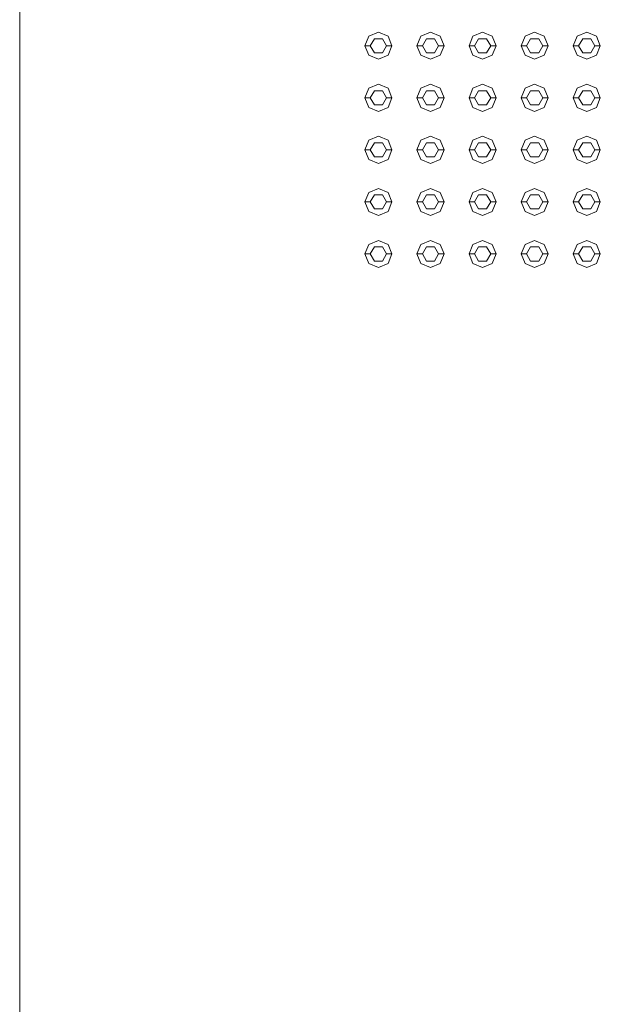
# Model space of a CAD drawing. Header units: millimetres. Extents: x 2 to 902, y -447 to 199.
# Tile 801 of 1056: x 12.23 to 13.3, y 186.06 to 187.87. Entities that reach past the tile are written whole.
import ezdxf

# ---------------------------------------------------------------- set-up
doc = ezdxf.new("R2010")
doc.units = ezdxf.units.MM
doc.header["$MEASUREMENT"] = 0
doc.layers.add('IFC-Elemento construtivo genérico-Contorno', color=253, linetype='Continuous', lineweight=5)
doc.layers.add('IFC-Laje-Contorno', color=134, linetype='Continuous', lineweight=5)

msp = doc.modelspace()

# ---------------------------------------------------------------- linework, layer by layer
at = {"layer": 'IFC-Elemento construtivo genérico-Contorno', "color": 7, "lineweight": 5}
for p, q in [((12.8628, 187.8254), (12.8701, 187.843)), ((12.8701, 187.843), (12.8878, 187.8504)), ((12.8728, 187.8254), (12.8803, 187.8383)), ((12.8803, 187.8383), (12.8953, 187.8383)), ((12.8878, 187.8504), (12.9055, 187.843)), ((12.8953, 187.8383), (12.9028, 187.8254)), ((12.9055, 187.843), (12.9128, 187.8254)), ((12.9588, 187.8254), (12.9661, 187.843)), ((12.9661, 187.843), (12.9838, 187.8504)), ((12.9688, 187.8254), (12.9763, 187.8383)), ((12.9763, 187.8383), (12.9913, 187.8383)), ((12.9838, 187.8504), (13.0015, 187.843)), ((12.9913, 187.8383), (12.9988, 187.8254)), ((13.0015, 187.843), (13.0088, 187.8254)), ((13.0548, 187.8254), (13.0621, 187.843)), ((13.0621, 187.843), (13.0798, 187.8504)), ((13.0648, 187.8254), (13.0723, 187.8383)), ((13.0723, 187.8383), (13.0873, 187.8383)), ((13.0798, 187.8504), (13.0975, 187.843)), ((13.0873, 187.8383), (13.0948, 187.8254)), ((13.0975, 187.843), (13.1048, 187.8254)), ((13.1508, 187.8254), (13.1581, 187.843)), ((13.1581, 187.843), (13.1758, 187.8504)), ((13.1608, 187.8254), (13.1683, 187.8383)), ((13.1683, 187.8383), (13.1833, 187.8383)), ((13.1758, 187.8504), (13.1935, 187.843)), ((13.1833, 187.8383), (13.1908, 187.8254)), ((13.1935, 187.843), (13.2008, 187.8254)), ((13.2468, 187.8254), (13.2541, 187.843)), ((13.2541, 187.843), (13.2718, 187.8504)), ((13.2568, 187.8254), (13.2643, 187.8383)), ((13.2643, 187.8383), (13.2793, 187.8383)), ((13.2718, 187.8504), (13.2895, 187.843)), ((13.2793, 187.8383), (13.2868, 187.8254)), ((13.2895, 187.843), (13.2968, 187.8254)), ((12.8628, 187.8254), (12.8728, 187.8254)), ((12.8628, 187.8254), (12.8701, 187.8077)), ((12.8728, 187.8254), (12.8803, 187.8124)), ((12.8953, 187.8124), (12.9028, 187.8254)), ((12.9028, 187.8254), (12.9128, 187.8254)), ((12.9055, 187.8077), (12.9128, 187.8254)), ((12.9588, 187.8254), (12.9688, 187.8254)), ((12.9588, 187.8254), (12.9661, 187.8077)), ((12.9688, 187.8254), (12.9763, 187.8124)), ((12.9913, 187.8124), (12.9988, 187.8254)), ((12.9988, 187.8254), (13.0088, 187.8254)), ((13.0015, 187.8077), (13.0088, 187.8254)), ((13.0548, 187.8254), (13.0648, 187.8254)), ((13.0548, 187.8254), (13.0621, 187.8077)), ((13.0648, 187.8254), (13.0723, 187.8124)), ((13.0873, 187.8124), (13.0948, 187.8254)), ((13.0948, 187.8254), (13.1048, 187.8254)), ((13.0975, 187.8077), (13.1048, 187.8254)), ((13.1508, 187.8254), (13.1608, 187.8254)), ((13.1508, 187.8254), (13.1581, 187.8077)), ((13.1608, 187.8254), (13.1683, 187.8124)), ((13.1833, 187.8124), (13.1908, 187.8254)), ((13.1908, 187.8254), (13.2008, 187.8254)), ((13.1935, 187.8077), (13.2008, 187.8254)), ((13.2468, 187.8254), (13.2568, 187.8254)), ((13.2468, 187.8254), (13.2541, 187.8077)), ((13.2568, 187.8254), (13.2643, 187.8124)), ((13.2793, 187.8124), (13.2868, 187.8254)), ((13.2868, 187.8254), (13.2968, 187.8254)), ((13.2895, 187.8077), (13.2968, 187.8254)), ((12.8701, 187.8077), (12.8878, 187.8004)), ((12.8803, 187.8124), (12.8953, 187.8124)), ((12.8878, 187.8004), (12.9055, 187.8077)), ((12.9661, 187.8077), (12.9838, 187.8004)), ((12.9763, 187.8124), (12.9913, 187.8124)), ((12.9838, 187.8004), (13.0015, 187.8077)), ((13.0621, 187.8077), (13.0798, 187.8004)), ((13.0723, 187.8124), (13.0873, 187.8124)), ((13.0798, 187.8004), (13.0975, 187.8077)), ((13.1581, 187.8077), (13.1758, 187.8004)), ((13.1683, 187.8124), (13.1833, 187.8124)), ((13.1758, 187.8004), (13.1935, 187.8077)), ((13.2541, 187.8077), (13.2718, 187.8004)), ((13.2643, 187.8124), (13.2793, 187.8124)), ((13.2718, 187.8004), (13.2895, 187.8077)), ((12.8628, 187.7293), (12.8701, 187.747)), ((12.8701, 187.747), (12.8878, 187.7543)), ((12.8728, 187.7293), (12.8803, 187.7423)), ((12.8803, 187.7423), (12.8953, 187.7423)), ((12.8878, 187.7543), (12.9055, 187.747)), ((12.8953, 187.7423), (12.9028, 187.7293)), ((12.9055, 187.747), (12.9128, 187.7293)), ((12.9588, 187.7293), (12.9661, 187.747)), ((12.9661, 187.747), (12.9838, 187.7543)), ((12.9688, 187.7293), (12.9763, 187.7423)), ((12.9763, 187.7423), (12.9913, 187.7423)), ((12.9838, 187.7543), (13.0015, 187.747)), ((12.9913, 187.7423), (12.9988, 187.7293)), ((13.0015, 187.747), (13.0088, 187.7293)), ((13.0548, 187.7293), (13.0621, 187.747)), ((13.0621, 187.747), (13.0798, 187.7543)), ((13.0648, 187.7293), (13.0723, 187.7423)), ((13.0723, 187.7423), (13.0873, 187.7423)), ((13.0798, 187.7543), (13.0975, 187.747)), ((13.0873, 187.7423), (13.0948, 187.7293)), ((13.0975, 187.747), (13.1048, 187.7293)), ((13.1508, 187.7293), (13.1581, 187.747)), ((13.1581, 187.747), (13.1758, 187.7543)), ((13.1608, 187.7293), (13.1683, 187.7423)), ((13.1683, 187.7423), (13.1833, 187.7423)), ((13.1758, 187.7543), (13.1935, 187.747)), ((13.1833, 187.7423), (13.1908, 187.7293)), ((13.1935, 187.747), (13.2008, 187.7293)), ((13.2468, 187.7293), (13.2541, 187.747)), ((13.2541, 187.747), (13.2718, 187.7543)), ((13.2568, 187.7293), (13.2643, 187.7423)), ((13.2643, 187.7423), (13.2793, 187.7423)), ((13.2718, 187.7543), (13.2895, 187.747)), ((13.2793, 187.7423), (13.2868, 187.7293)), ((13.2895, 187.747), (13.2968, 187.7293)), ((12.8628, 187.7293), (12.8728, 187.7293)), ((12.8628, 187.7293), (12.8701, 187.7117)), ((12.8728, 187.7293), (12.8803, 187.7164)), ((12.8953, 187.7164), (12.9028, 187.7293)), ((12.9028, 187.7293), (12.9128, 187.7293)), ((12.9055, 187.7117), (12.9128, 187.7293)), ((12.9588, 187.7293), (12.9688, 187.7293)), ((12.9588, 187.7293), (12.9661, 187.7117)), ((12.9688, 187.7293), (12.9763, 187.7164)), ((12.9913, 187.7164), (12.9988, 187.7293)), ((12.9988, 187.7293), (13.0088, 187.7293)), ((13.0015, 187.7117), (13.0088, 187.7293)), ((13.0548, 187.7293), (13.0648, 187.7293)), ((13.0548, 187.7293), (13.0621, 187.7117)), ((13.0648, 187.7293), (13.0723, 187.7164)), ((13.0873, 187.7164), (13.0948, 187.7293)), ((13.0948, 187.7293), (13.1048, 187.7293)), ((13.0975, 187.7117), (13.1048, 187.7293)), ((13.1508, 187.7293), (13.1608, 187.7293)), ((13.1508, 187.7293), (13.1581, 187.7117)), ((13.1608, 187.7293), (13.1683, 187.7164)), ((13.1833, 187.7164), (13.1908, 187.7293)), ((13.1908, 187.7293), (13.2008, 187.7293)), ((13.1935, 187.7117), (13.2008, 187.7293)), ((13.2468, 187.7293), (13.2568, 187.7293)), ((13.2468, 187.7293), (13.2541, 187.7117)), ((13.2568, 187.7293), (13.2643, 187.7164)), ((13.2793, 187.7164), (13.2868, 187.7293)), ((13.2868, 187.7293), (13.2968, 187.7293)), ((13.2895, 187.7117), (13.2968, 187.7293)), ((12.8701, 187.7117), (12.8878, 187.7043)), ((12.8803, 187.7164), (12.8953, 187.7164)), ((12.8878, 187.7043), (12.9055, 187.7117)), ((12.9661, 187.7117), (12.9838, 187.7043)), ((12.9763, 187.7164), (12.9913, 187.7164)), ((12.9838, 187.7043), (13.0015, 187.7117)), ((13.0621, 187.7117), (13.0798, 187.7043)), ((13.0723, 187.7164), (13.0873, 187.7164)), ((13.0798, 187.7043), (13.0975, 187.7117)), ((13.1581, 187.7117), (13.1758, 187.7043)), ((13.1683, 187.7164), (13.1833, 187.7164)), ((13.1758, 187.7043), (13.1935, 187.7117)), ((13.2541, 187.7117), (13.2718, 187.7043)), ((13.2643, 187.7164), (13.2793, 187.7164)), ((13.2718, 187.7043), (13.2895, 187.7117)), ((12.8701, 187.651), (12.8878, 187.6584)), ((12.8878, 187.6584), (12.9055, 187.651)), ((12.9661, 187.651), (12.9838, 187.6584)), ((12.9838, 187.6584), (13.0015, 187.651)), ((13.0621, 187.651), (13.0798, 187.6584)), ((13.0798, 187.6584), (13.0975, 187.651)), ((13.1581, 187.651), (13.1758, 187.6584)), ((13.1758, 187.6584), (13.1935, 187.651)), ((13.2541, 187.651), (13.2718, 187.6584)), ((13.2718, 187.6584), (13.2895, 187.651)), ((12.8628, 187.6334), (12.8701, 187.651)), ((12.8628, 187.6334), (12.8728, 187.6334)), ((12.8628, 187.6334), (12.8701, 187.6157)), ((12.8728, 187.6334), (12.8803, 187.6463)), ((12.8728, 187.6334), (12.8803, 187.6204)), ((12.8803, 187.6463), (12.8953, 187.6463)), ((12.8953, 187.6463), (12.9028, 187.6334)), ((12.8953, 187.6204), (12.9028, 187.6334)), ((12.9028, 187.6334), (12.9128, 187.6334)), ((12.9055, 187.651), (12.9128, 187.6334)), ((12.9055, 187.6157), (12.9128, 187.6334)), ((12.9588, 187.6334), (12.9661, 187.651)), ((12.9588, 187.6334), (12.9688, 187.6334)), ((12.9588, 187.6334), (12.9661, 187.6157)), ((12.9688, 187.6334), (12.9763, 187.6463)), ((12.9688, 187.6334), (12.9763, 187.6204)), ((12.9763, 187.6463), (12.9913, 187.6463)), ((12.9913, 187.6463), (12.9988, 187.6334)), ((12.9913, 187.6204), (12.9988, 187.6334)), ((12.9988, 187.6334), (13.0088, 187.6334)), ((13.0015, 187.651), (13.0088, 187.6334)), ((13.0015, 187.6157), (13.0088, 187.6334)), ((13.0548, 187.6334), (13.0621, 187.651)), ((13.0548, 187.6334), (13.0648, 187.6334)), ((13.0548, 187.6334), (13.0621, 187.6157)), ((13.0648, 187.6334), (13.0723, 187.6463)), ((13.0648, 187.6334), (13.0723, 187.6204)), ((13.0723, 187.6463), (13.0873, 187.6463)), ((13.0873, 187.6463), (13.0948, 187.6334)), ((13.0873, 187.6204), (13.0948, 187.6334)), ((13.0948, 187.6334), (13.1048, 187.6334)), ((13.0975, 187.651), (13.1048, 187.6334)), ((13.0975, 187.6157), (13.1048, 187.6334)), ((13.1508, 187.6334), (13.1581, 187.651)), ((13.1508, 187.6334), (13.1608, 187.6334)), ((13.1508, 187.6334), (13.1581, 187.6157)), ((13.1608, 187.6334), (13.1683, 187.6463)), ((13.1608, 187.6334), (13.1683, 187.6204)), ((13.1683, 187.6463), (13.1833, 187.6463)), ((13.1833, 187.6463), (13.1908, 187.6334)), ((13.1833, 187.6204), (13.1908, 187.6334)), ((13.1908, 187.6334), (13.2008, 187.6334)), ((13.1935, 187.651), (13.2008, 187.6334)), ((13.1935, 187.6157), (13.2008, 187.6334)), ((13.2468, 187.6334), (13.2541, 187.651)), ((13.2468, 187.6334), (13.2568, 187.6334)), ((13.2468, 187.6334), (13.2541, 187.6157)), ((13.2568, 187.6334), (13.2643, 187.6463)), ((13.2568, 187.6334), (13.2643, 187.6204)), ((13.2643, 187.6463), (13.2793, 187.6463)), ((13.2793, 187.6463), (13.2868, 187.6334)), ((13.2793, 187.6204), (13.2868, 187.6334)), ((13.2868, 187.6334), (13.2968, 187.6334)), ((13.2895, 187.651), (13.2968, 187.6334)), ((13.2895, 187.6157), (13.2968, 187.6334)), ((12.8701, 187.6157), (12.8878, 187.6084)), ((12.8803, 187.6204), (12.8953, 187.6204)), ((12.8878, 187.6084), (12.9055, 187.6157)), ((12.9661, 187.6157), (12.9838, 187.6084)), ((12.9763, 187.6204), (12.9913, 187.6204)), ((12.9838, 187.6084), (13.0015, 187.6157)), ((13.0621, 187.6157), (13.0798, 187.6084)), ((13.0723, 187.6204), (13.0873, 187.6204)), ((13.0798, 187.6084), (13.0975, 187.6157)), ((13.1581, 187.6157), (13.1758, 187.6084)), ((13.1683, 187.6204), (13.1833, 187.6204)), ((13.1758, 187.6084), (13.1935, 187.6157)), ((13.2541, 187.6157), (13.2718, 187.6084)), ((13.2643, 187.6204), (13.2793, 187.6204)), ((13.2718, 187.6084), (13.2895, 187.6157)), ((12.8701, 187.555), (12.8878, 187.5623)), ((12.8878, 187.5623), (12.9055, 187.555)), ((12.9661, 187.555), (12.9838, 187.5623)), ((12.9838, 187.5623), (13.0015, 187.555)), ((13.0621, 187.555), (13.0798, 187.5623)), ((13.0798, 187.5623), (13.0975, 187.555)), ((13.1581, 187.555), (13.1758, 187.5623)), ((13.1758, 187.5623), (13.1935, 187.555)), ((13.2541, 187.555), (13.2718, 187.5623)), ((13.2718, 187.5623), (13.2895, 187.555)), ((12.8628, 187.5373), (12.8701, 187.555)), ((12.8728, 187.5373), (12.8803, 187.5503)), ((12.8803, 187.5503), (12.8953, 187.5503)), ((12.8953, 187.5503), (12.9028, 187.5373)), ((12.9055, 187.555), (12.9128, 187.5373)), ((12.9588, 187.5373), (12.9661, 187.555)), ((12.9688, 187.5373), (12.9763, 187.5503)), ((12.9763, 187.5503), (12.9913, 187.5503)), ((12.9913, 187.5503), (12.9988, 187.5373)), ((13.0015, 187.555), (13.0088, 187.5373)), ((13.0548, 187.5373), (13.0621, 187.555)), ((13.0648, 187.5373), (13.0723, 187.5503)), ((13.0723, 187.5503), (13.0873, 187.5503)), ((13.0873, 187.5503), (13.0948, 187.5373)), ((13.0975, 187.555), (13.1048, 187.5373)), ((13.1508, 187.5373), (13.1581, 187.555)), ((13.1608, 187.5373), (13.1683, 187.5503)), ((13.1683, 187.5503), (13.1833, 187.5503)), ((13.1833, 187.5503), (13.1908, 187.5373)), ((13.1935, 187.555), (13.2008, 187.5373)), ((13.2468, 187.5373), (13.2541, 187.555)), ((13.2568, 187.5373), (13.2643, 187.5503)), ((13.2643, 187.5503), (13.2793, 187.5503)), ((13.2793, 187.5503), (13.2868, 187.5373)), ((13.2895, 187.555), (13.2968, 187.5373)), ((12.8628, 187.5373), (12.8728, 187.5373)), ((12.8628, 187.5373), (12.8701, 187.5197)), ((12.8728, 187.5373), (12.8803, 187.5244)), ((12.8803, 187.5244), (12.8953, 187.5244)), ((12.8953, 187.5244), (12.9028, 187.5373)), ((12.9028, 187.5373), (12.9128, 187.5373)), ((12.9055, 187.5197), (12.9128, 187.5373)), ((12.9588, 187.5373), (12.9688, 187.5373)), ((12.9588, 187.5373), (12.9661, 187.5197)), ((12.9688, 187.5373), (12.9763, 187.5244)), ((12.9763, 187.5244), (12.9913, 187.5244)), ((12.9913, 187.5244), (12.9988, 187.5373)), ((12.9988, 187.5373), (13.0088, 187.5373)), ((13.0015, 187.5197), (13.0088, 187.5373)), ((13.0548, 187.5373), (13.0648, 187.5373)), ((13.0548, 187.5373), (13.0621, 187.5197)), ((13.0648, 187.5373), (13.0723, 187.5244)), ((13.0723, 187.5244), (13.0873, 187.5244)), ((13.0873, 187.5244), (13.0948, 187.5373)), ((13.0948, 187.5373), (13.1048, 187.5373)), ((13.0975, 187.5197), (13.1048, 187.5373)), ((13.1508, 187.5373), (13.1608, 187.5373)), ((13.1508, 187.5373), (13.1581, 187.5197)), ((13.1608, 187.5373), (13.1683, 187.5244)), ((13.1683, 187.5244), (13.1833, 187.5244)), ((13.1833, 187.5244), (13.1908, 187.5373)), ((13.1908, 187.5373), (13.2008, 187.5373)), ((13.1935, 187.5197), (13.2008, 187.5373)), ((13.2468, 187.5373), (13.2568, 187.5373)), ((13.2468, 187.5373), (13.2541, 187.5197)), ((13.2568, 187.5373), (13.2643, 187.5244)), ((13.2643, 187.5244), (13.2793, 187.5244)), ((13.2793, 187.5244), (13.2868, 187.5373)), ((13.2868, 187.5373), (13.2968, 187.5373)), ((13.2895, 187.5197), (13.2968, 187.5373)), ((12.8701, 187.5197), (12.8878, 187.5123)), ((12.8878, 187.5123), (12.9055, 187.5197)), ((12.9661, 187.5197), (12.9838, 187.5123)), ((12.9838, 187.5123), (13.0015, 187.5197)), ((13.0621, 187.5197), (13.0798, 187.5123)), ((13.0798, 187.5123), (13.0975, 187.5197)), ((13.1581, 187.5197), (13.1758, 187.5123)), ((13.1758, 187.5123), (13.1935, 187.5197)), ((13.2541, 187.5197), (13.2718, 187.5123)), ((13.2718, 187.5123), (13.2895, 187.5197)), ((12.8628, 187.4414), (12.8701, 187.459)), ((12.8701, 187.459), (12.8878, 187.4664)), ((12.8728, 187.4414), (12.8803, 187.4543)), ((12.8803, 187.4543), (12.8953, 187.4543)), ((12.8878, 187.4664), (12.9055, 187.459)), ((12.8953, 187.4543), (12.9028, 187.4414)), ((12.9055, 187.459), (12.9128, 187.4414)), ((12.9588, 187.4414), (12.9661, 187.459)), ((12.9661, 187.459), (12.9838, 187.4664)), ((12.9688, 187.4414), (12.9763, 187.4543)), ((12.9763, 187.4543), (12.9913, 187.4543)), ((12.9838, 187.4664), (13.0015, 187.459)), ((12.9913, 187.4543), (12.9988, 187.4414)), ((13.0015, 187.459), (13.0088, 187.4414)), ((13.0548, 187.4414), (13.0621, 187.459)), ((13.0621, 187.459), (13.0798, 187.4664)), ((13.0648, 187.4414), (13.0723, 187.4543)), ((13.0723, 187.4543), (13.0873, 187.4543)), ((13.0798, 187.4664), (13.0975, 187.459)), ((13.0873, 187.4543), (13.0948, 187.4414)), ((13.0975, 187.459), (13.1048, 187.4414)), ((13.1508, 187.4414), (13.1581, 187.459)), ((13.1581, 187.459), (13.1758, 187.4664)), ((13.1608, 187.4414), (13.1683, 187.4543)), ((13.1683, 187.4543), (13.1833, 187.4543)), ((13.1758, 187.4664), (13.1935, 187.459)), ((13.1833, 187.4543), (13.1908, 187.4414)), ((13.1935, 187.459), (13.2008, 187.4414)), ((13.2468, 187.4414), (13.2541, 187.459)), ((13.2541, 187.459), (13.2718, 187.4664)), ((13.2568, 187.4414), (13.2643, 187.4543)), ((13.2643, 187.4543), (13.2793, 187.4543)), ((13.2718, 187.4664), (13.2895, 187.459)), ((13.2793, 187.4543), (13.2868, 187.4414)), ((13.2895, 187.459), (13.2968, 187.4414)), ((12.8628, 187.4414), (12.8728, 187.4414)), ((12.8628, 187.4414), (12.8701, 187.4237)), ((12.8728, 187.4414), (12.8803, 187.4284)), ((12.8953, 187.4284), (12.9028, 187.4414)), ((12.9028, 187.4414), (12.9128, 187.4414)), ((12.9055, 187.4237), (12.9128, 187.4414)), ((12.9588, 187.4414), (12.9688, 187.4414)), ((12.9588, 187.4414), (12.9661, 187.4237)), ((12.9688, 187.4414), (12.9763, 187.4284)), ((12.9913, 187.4284), (12.9988, 187.4414)), ((12.9988, 187.4414), (13.0088, 187.4414)), ((13.0015, 187.4237), (13.0088, 187.4414)), ((13.0548, 187.4414), (13.0648, 187.4414)), ((13.0548, 187.4414), (13.0621, 187.4237)), ((13.0648, 187.4414), (13.0723, 187.4284)), ((13.0873, 187.4284), (13.0948, 187.4414)), ((13.0948, 187.4414), (13.1048, 187.4414)), ((13.0975, 187.4237), (13.1048, 187.4414)), ((13.1508, 187.4414), (13.1608, 187.4414)), ((13.1508, 187.4414), (13.1581, 187.4237)), ((13.1608, 187.4414), (13.1683, 187.4284)), ((13.1833, 187.4284), (13.1908, 187.4414)), ((13.1908, 187.4414), (13.2008, 187.4414)), ((13.1935, 187.4237), (13.2008, 187.4414)), ((13.2468, 187.4414), (13.2568, 187.4414)), ((13.2468, 187.4414), (13.2541, 187.4237)), ((13.2568, 187.4414), (13.2643, 187.4284)), ((13.2793, 187.4284), (13.2868, 187.4414)), ((13.2868, 187.4414), (13.2968, 187.4414)), ((13.2895, 187.4237), (13.2968, 187.4414)), ((12.8701, 187.4237), (12.8878, 187.4164)), ((12.8803, 187.4284), (12.8953, 187.4284)), ((12.8878, 187.4164), (12.9055, 187.4237)), ((12.9661, 187.4237), (12.9838, 187.4164)), ((12.9763, 187.4284), (12.9913, 187.4284)), ((12.9838, 187.4164), (13.0015, 187.4237)), ((13.0621, 187.4237), (13.0798, 187.4164)), ((13.0723, 187.4284), (13.0873, 187.4284)), ((13.0798, 187.4164), (13.0975, 187.4237)), ((13.1581, 187.4237), (13.1758, 187.4164)), ((13.1683, 187.4284), (13.1833, 187.4284)), ((13.1758, 187.4164), (13.1935, 187.4237)), ((13.2541, 187.4237), (13.2718, 187.4164)), ((13.2643, 187.4284), (13.2793, 187.4284)), ((13.2718, 187.4164), (13.2895, 187.4237))]:
    msp.add_line(p, q, dxfattribs=at)
at = {"layer": 'IFC-Laje-Contorno', "color": 7, "lineweight": 5}
msp.add_line((12.2265, 151.3057), (12.2265, 188.4813), dxfattribs=at)

doc.saveas('drawing.dxf')
